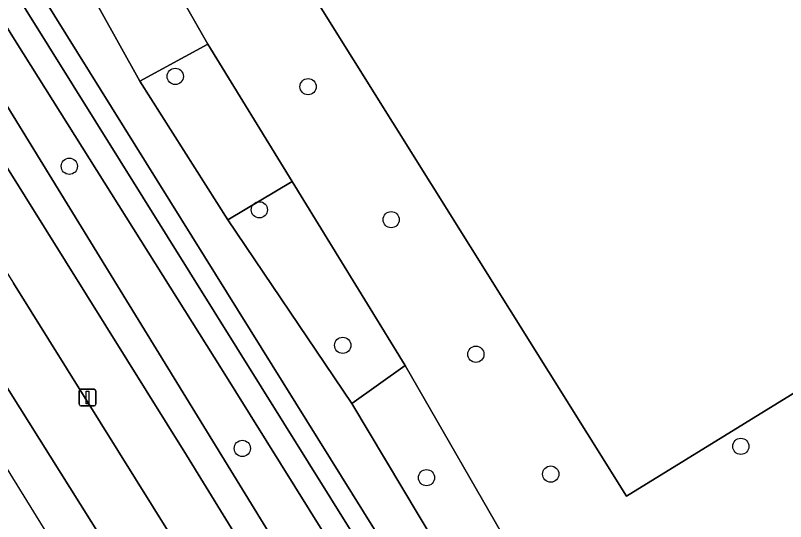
# Model space of a CAD drawing. Extents: x 159352 to 160617, y 385888 to 387323.
# Drawn here: x 159519.33 to 159565.71, y 386115.15 to 386145.65 of the extents above; entities that cross this region are included whole.
import ezdxf

# ---------------------------------------------------------------- set-up
doc = ezdxf.new("R2010")
doc.units = 0
for name, color, linetype in [('IMGEO_Berm_groen', 7, 'Continuous'), ('IMGEO_Boom', 7, 'Continuous'), ('IMGEO_Fietspad_gesloten', 7, 'Continuous'), ('IMGEO_Groenvoorziening', 7, 'Continuous'), ('IMGEO_Lichtmast', 7, 'Continuous'), ('IMGEO_Rijbaan_regionaal_gesloten', 7, 'Continuous'), ('IMGEO_Voetpad_open', 7, 'Continuous'), ('IMGEO_Waterloop', 7, 'Continuous')]:
    doc.layers.add(name, color=color, linetype=linetype)

msp = doc.modelspace()

# ---------------------------------------------------------------- linework, layer by layer
at = {"layer": 'IMGEO_Berm_groen'}
for points in [[(159548.371, 386097.594), (159545.848, 386101.702), (159531.743, 386124.354), (159519.361, 386144.039), (159517.175, 386147.549), (159507.63, 386162.875), (159501.77, 386172.355), (159500, 386175.187), (159458.712, 386241.251), (159453.256, 386250), (159435.15, 386279.032), (159415.41, 386310.673), (159399.888, 386335.332), (159389.058, 386352.807), (159376.566, 386372.971), (159363.439, 386393.878), (159361.065, 386397.75), (159360.601, 386398.506), (159358.992, 386396.356)], [(159358.992, 386396.356), (159358.992, 386396.356), (159359.467, 386395.596), (159381.824, 386359.807), (159396.397, 386336.533), (159416.709, 386303.89), (159434.509, 386275.359), (159450.358, 386250), (159490.603, 386185.487), (159500, 386170.463), (159500.342, 386169.916), (159512.48, 386150.408), (159515.059, 386146.301), (159542.856, 386101.021), (159544.684, 386098.275), (159544.867, 386098)], [(159486.623, 386181.834), (159500, 386160.345), (159500.36, 386159.767), (159508.686, 386146.315), (159510.41, 386143.562), (159519.207, 386129.517), (159536.038, 386102.53), (159539.905, 386096.263), (159546.132, 386086.251), (159547.558, 386083.97), (159548.024, 386084.243)], [(159545.332, 386093.656), (159543.667, 386096.259), (159543.051, 386097.27), (159540.136, 386102.059), (159529.62, 386119.165), (159516.297, 386140.507), (159513.312, 386145.273), (159504.636, 386159.124)], [(159546.558, 386105.68), (159519.603, 386148.98)], [(159518.514, 386148.338), (159548.288, 386100.577)]]:
    msp.add_lwpolyline(points, dxfattribs=at)
at = {"layer": 'IMGEO_Boom'}
for centre in [(159528.953, 386141.974), (159536.954, 386141.354), (159522.572, 386136.56), (159534.018, 386133.937), (159541.956, 386133.344), (159539.038, 386125.774), (159547.057, 386125.235), (159563.014, 386119.686), (159532.991, 386119.564), (159544.084, 386117.8), (159551.565, 386118.016)]:
    msp.add_circle(centre, 0.489, dxfattribs=at)
at = {"layer": 'IMGEO_Fietspad_gesloten'}
msp.add_lwpolyline([(159504.636, 386159.124), (159513.312, 386145.273), (159516.297, 386140.507), (159529.62, 386119.165), (159540.136, 386102.059), (159543.051, 386097.27), (159544.684, 386098.275), (159542.856, 386101.021), (159515.059, 386146.301)], dxfattribs=at)
at = {"layer": 'IMGEO_Groenvoorziening'}
for points in [[(159537.348, 386146.745), (159556.131, 386116.691), (159602.836, 386145.461), (159593.487, 386167.203)], [(159524.56, 386155.081), (159530.909, 386143.925), (159535.995, 386135.635), (159542.791, 386124.554), (159549.37, 386113.143), (159549.723, 386112.907), (159559.291, 386110.25), (159569.411, 386116.215), (159574.089, 386119.197), (159576.494, 386115.317), (159578.275, 386116.439), (159575.67, 386120.226), (159583.541, 386124.895), (159593.579, 386131.485), (159605.752, 386138.679), (159602.836, 386145.461), (159556.131, 386116.691), (159537.348, 386146.745)]]:
    msp.add_lwpolyline(points, dxfattribs=at)
for points in [[(159521.879, 386150.588), (159526.823, 386141.685), (159530.909, 386143.925), (159524.56, 386155.081), (159523.149, 386152.545)], [(159530.909, 386143.925), (159526.823, 386141.685), (159532.11, 386133.331), (159535.995, 386135.635)], [(159535.995, 386135.635), (159532.11, 386133.331), (159539.586, 386122.275), (159542.791, 386124.554)], [(159542.791, 386124.554), (159539.586, 386122.275), (159547.706, 386108.69), (159559.298, 386108.563), (159560.446, 386108.325), (159562.354, 386106.406), (159570.062, 386111.264), (159570.08, 386114.109), (159569.411, 386116.215), (159559.291, 386110.25), (159549.723, 386112.907), (159549.37, 386113.143)]]:
    msp.add_lwpolyline(points, close=True, dxfattribs=at)
at = {"layer": 'IMGEO_Lichtmast'}
for p, q in [((159523.172, 386122.228), (159523.172, 386123.028)), ((159523.172, 386123.028), (159523.172, 386122.228)), ((159523.272, 386123.128), (159524.062, 386123.128)), ((159524.062, 386123.128), (159523.272, 386123.128)), ((159524.162, 386123.028), (159524.162, 386122.228)), ((159524.162, 386122.228), (159524.162, 386123.028)), ((159524.062, 386122.128), (159523.272, 386122.128)), ((159523.272, 386122.128), (159524.062, 386122.128))]:
    msp.add_line(p, q, dxfattribs=at)
msp.add_lwpolyline([(159523.592, 386123.003), (159523.742, 386123.003), (159523.742, 386122.253), (159523.592, 386122.253), (159523.592, 386123.003)], dxfattribs=at)
for centre, start, end in [((159523.272, 386123.028), 90, 180), ((159523.272, 386123.028), 90, 180), ((159524.062, 386123.028), 0, 90), ((159524.062, 386123.028), 360, 90), ((159523.272, 386122.228), 180, 270), ((159523.272, 386122.228), 180, 270), ((159524.062, 386122.228), 270, 0), ((159524.062, 386122.228), 270, 0)]:
    msp.add_arc(centre, 0.1, start, end, dxfattribs=at)
at = {"layer": 'IMGEO_Rijbaan_regionaal_gesloten'}
msp.add_lwpolyline([(159652.492, 385906.392), (159652.523, 385906.422), (159653.615, 385907.472), (159652.932, 385908.561), (159615.623, 385967.986), (159537.421, 386093.594), (159507.222, 386141.683), (159505.134, 386140.452), (159527.114, 386104.888), (159584.913, 386014.622), (159618.354, 385959.776)], close=True, dxfattribs=at)
for points in [[(159507.222, 386141.683), (159537.421, 386093.594), (159615.623, 385967.986), (159652.932, 385908.561)], [(159640.297, 385935.554), (159629.558, 385952.69), (159623.025, 385963.202), (159615.796, 385974.815), (159608.349, 385986.889), (159600.163, 386000), (159593.007, 386011.43), (159585.48, 386023.515), (159578.984, 386033.798), (159572.767, 386043.649), (159565.905, 386054.733), (159558.289, 386066.899), (159551.941, 386076.961), (159548.244, 386082.873), (159547.558, 386083.97), (159546.132, 386086.251), (159539.905, 386096.263), (159536.038, 386102.53), (159519.207, 386129.517)]]:
    msp.add_lwpolyline(points, dxfattribs=at)
at = {"layer": 'IMGEO_Voetpad_open'}
msp.add_lwpolyline([(159517.175, 386147.549), (159519.361, 386144.039), (159531.743, 386124.354), (159545.848, 386101.702), (159548.371, 386097.594), (159549.67, 386098.413), (159548.288, 386100.577), (159518.514, 386148.338)], dxfattribs=at)
at = {"layer": 'IMGEO_Waterloop'}
for points in [[(159547.706, 386108.69), (159539.586, 386122.275), (159532.11, 386133.331), (159526.823, 386141.685), (159521.879, 386150.588)], [(159519.603, 386148.98), (159546.558, 386105.68)]]:
    msp.add_lwpolyline(points, dxfattribs=at)

doc.saveas('drawing.dxf')
